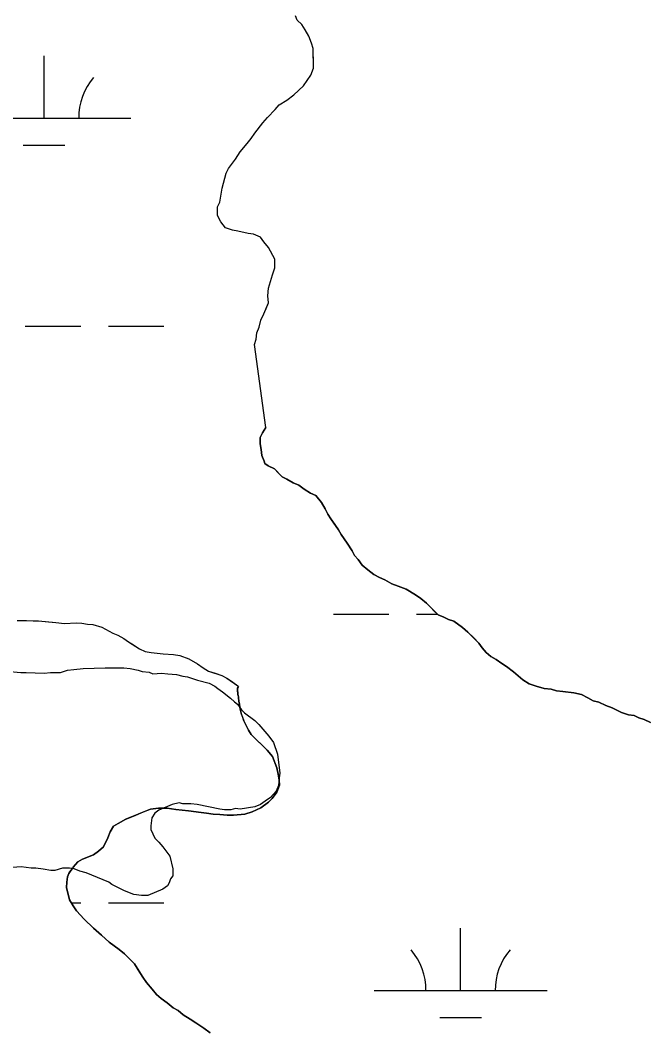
# Model space of a CAD drawing. Extents: x 3161564 to 3199464, y 849354 to 874788.
# Drawn here: x 3186176 to 3186539, y 857312 to 857894 of the extents above; entities that cross this region are included whole.
import ezdxf

# ---------------------------------------------------------------- set-up
doc = ezdxf.new("R2010")
doc.units = 0
for name, color, linetype in [('V-SITE-VEGE', 7, 'Continuous'), ('V-TOPO-SHOR', 7, 'Continuous'), ('V-WETL-SWMP', 7, 'Continuous')]:
    doc.layers.add(name, color=color, linetype=linetype)

msp = doc.modelspace()

# ---------------------------------------------------------------- linework, layer by layer
at = {"layer": 'V-SITE-VEGE'}
for points in [[(3186539.97, 857488.59), (3186536.36, 857490.39), (3186533.19, 857491.28), (3186530.48, 857492.64), (3186527.31, 857493.08), (3186523.25, 857494.43), (3186517.82, 857497.13), (3186514.2, 857498.48), (3186510.13, 857500.28), (3186506.97, 857501.17), (3186503.8, 857502.97), (3186500.19, 857504.77), (3186495.67, 857505.67), (3186489.34, 857506.56), (3186485.72, 857507), (3186482.56, 857507.9), (3186478.5, 857508.34), (3186473.98, 857509.69), (3186469.91, 857511.04), (3186466.29, 857513.29), (3186463.58, 857515.54), (3186460.86, 857517.8), (3186456.79, 857520.95), (3186454.07, 857522.75), (3186450.9, 857525.01), (3186447.74, 857526.81), (3186445.02, 857529.06), (3186442.76, 857531.77), (3186440.95, 857534.47), (3186434.61, 857540.78), (3186431.44, 857543.49), (3186426.47, 857547.09), (3186423.3, 857547.99), (3186420.59, 857549.34), (3186417.42, 857550.69), (3186410.63, 857557.45), (3186407.47, 857560.16), (3186404.3, 857562.41), (3186398.87, 857565.56), (3186394.35, 857567.36), (3186390.73, 857568.71), (3186386.66, 857570.96), (3186383.5, 857572.31), (3186380.33, 857574.11), (3186376.71, 857576.81), (3186373.55, 857579.51), (3186371.28, 857582.67), (3186369.02, 857584.93), (3186367.66, 857587.63), (3186364.94, 857592.15), (3186361.31, 857597.11), (3186359.95, 857599.82), (3186355.42, 857606.13), (3186353.61, 857608.84), (3186352.25, 857612), (3186349.99, 857615.61), (3186346.81, 857619.67), (3186343.65, 857621.02), (3186340.03, 857623.27), (3186336.86, 857625.52), (3186333.7, 857626.87), (3186330.08, 857629.12), (3186327.37, 857630.47), (3186325.1, 857632.72), (3186322.84, 857634.98), (3186319.22, 857636.78), (3186317.41, 857638.13), (3186316.96, 857639.49), (3186315.6, 857642.65), (3186315.14, 857646.26), (3186314.68, 857649.42), (3186314.67, 857653.03), (3186316.02, 857655.75), (3186317.83, 857658.91), (3186311.4, 857706.79), (3186312.3, 857709.95), (3186312.75, 857713.57), (3186314.1, 857716.73), (3186314.99, 857720.8), (3186316.79, 857724.41), (3186319.49, 857730.75), (3186319.03, 857734.81), (3186319.47, 857739.33), (3186321.72, 857747.01), (3186323.06, 857751.08), (3186323.05, 857756.05), (3186319.43, 857762.82), (3186316.71, 857765.98), (3186314.9, 857768.68), (3186310.83, 857770.48), (3186307.67, 857770.93), (3186301.79, 857772.27), (3186298.63, 857772.72), (3186294.56, 857774.06), (3186291.84, 857777.67), (3186290.02, 857781.28), (3186290.02, 857786.25), (3186291.37, 857788.97), (3186292.7, 857797.1), (3186294.95, 857805.69), (3186296.3, 857808.4), (3186300.35, 857813.83), (3186303.06, 857817.9), (3186307.11, 857822.88), (3186309.36, 857825.59), (3186311.62, 857828.76), (3186316.12, 857834.64), (3186318.83, 857837.81), (3186323.33, 857842.34), (3186325.59, 857845.05), (3186330.1, 857847.77), (3186334.16, 857850.94), (3186339.68, 857856), (3186343.8, 857862.18), (3186345.33, 857866.29), (3186345.32, 857877.57), (3186344.29, 857880.65), (3186342.74, 857884.75), (3186340.69, 857888.34), (3186338.63, 857891.41), (3186336.06, 857893.97), (3186335.03, 857896.53)], [(3186168.26, 857518.33), (3186176.4, 857517.45), (3186179.56, 857517.45), (3186189.95, 857517.02), (3186193.56, 857517.48), (3186199.43, 857517.49), (3186203.5, 857518.86), (3186207.11, 857519.32), (3186212.53, 857519.78), (3186225.18, 857520.26), (3186236.02, 857520.28), (3186239.64, 857519.83), (3186244.16, 857518.94), (3186246.42, 857518.04), (3186250.48, 857517.6), (3186252.74, 857516.7), (3186257.71, 857517.16), (3186261.33, 857516.71), (3186266.3, 857516.27), (3186269.91, 857515.38), (3186272.62, 857514.93), (3186278.5, 857513.13), (3186285.28, 857511.34), (3186288.45, 857509.54), (3186290.26, 857508.19), (3186292.97, 857506.38), (3186297.49, 857502.78), (3186299.76, 857500.53), (3186301.57, 857499.17), (3186303.83, 857496.02), (3186305.65, 857494.21), (3186311.53, 857489.71), (3186313.79, 857487.45), (3186317.41, 857483.39), (3186319.67, 857480.69), (3186322.39, 857477.08), (3186324.66, 857470.31), (3186326.04, 857459.47), (3186325.6, 857456.75), (3186325.15, 857452.24), (3186323.8, 857449.07), (3186320.65, 857445.45), (3186317.49, 857443.19), (3186314.78, 857441.38), (3186311.62, 857440.01), (3186303.04, 857438.64), (3186300.33, 857439.09), (3186297.62, 857438.18), (3186294.01, 857438.17), (3186291.3, 857438.62), (3186278.19, 857441.3), (3186274.58, 857441.75), (3186270.06, 857441.74), (3186267.8, 857442.19), (3186263.74, 857441.27), (3186256.06, 857438.1), (3186253.81, 857436.29), (3186252, 857433.57), (3186251.56, 857429.05), (3186251.57, 857426.8), (3186253.83, 857421.83), (3186256.1, 857419.58), (3186258.36, 857416.87), (3186260.17, 857414.61), (3186262.44, 857411.46), (3186264.26, 857404.23), (3186264.27, 857400.17), (3186262.92, 857398.36), (3186262.02, 857396.1), (3186261.12, 857394.29), (3186258.41, 857392.47), (3186249.83, 857388.84), (3186246.22, 857388.84), (3186241.7, 857389.28), (3186236.28, 857391.53), (3186229.04, 857395.13), (3186227.23, 857396.48), (3186214.12, 857401.87), (3186210.5, 857402.77), (3186207.34, 857404.12), (3186204.63, 857404.57), (3186200.56, 857404.56), (3186196.05, 857403.19), (3186193.79, 857403.19), (3186189.27, 857404.08), (3186185.2, 857404.53), (3186182.49, 857404.52), (3186176.62, 857405.41), (3186171.65, 857404.95)]]:
    msp.add_lwpolyline(points, dxfattribs=at)
at = {"layer": 'V-TOPO-SHOR'}
msp.add_line((3186339.71, 857856.02), (3186339.68, 857856), dxfattribs=at)
for points in [[(3186339.71, 857856.02), (3186343.8, 857862.18), (3186345.33, 857866.29), (3186345.33, 857871.42), (3186345.32, 857874.49), (3186345.32, 857877.57), (3186344.29, 857880.65), (3186342.74, 857884.75), (3186340.69, 857888.34), (3186338.63, 857891.41), (3186336.06, 857893.97), (3186335.03, 857896.53)], [(3186317.83, 857658.91), (3186311.4, 857706.79), (3186312.3, 857709.95), (3186312.75, 857713.57), (3186314.1, 857716.73), (3186314.99, 857720.8), (3186316.79, 857724.41), (3186318.14, 857727.58), (3186319.49, 857730.75), (3186319.03, 857734.81), (3186319.47, 857739.33), (3186321.72, 857747.01), (3186323.06, 857751.08), (3186323.05, 857756.05), (3186319.43, 857762.82), (3186316.71, 857765.98), (3186314.9, 857768.68), (3186310.83, 857770.48), (3186307.67, 857770.93), (3186301.79, 857772.27), (3186298.63, 857772.72), (3186294.56, 857774.06), (3186291.84, 857777.67), (3186290.02, 857781.28), (3186290.02, 857786.25), (3186291.37, 857788.97), (3186292.7, 857797.1), (3186294.95, 857805.69), (3186296.3, 857808.4), (3186300.35, 857813.83), (3186303.06, 857817.9), (3186307.11, 857822.88), (3186309.36, 857825.59), (3186311.62, 857828.76), (3186316.12, 857834.64), (3186318.83, 857837.81), (3186323.33, 857842.34), (3186325.59, 857845.05), (3186330.1, 857847.77), (3186334.16, 857850.94), (3186339.68, 857856)], [(3186317.83, 857658.91), (3186316.02, 857655.75), (3186314.67, 857653.03), (3186314.68, 857649.42), (3186315.14, 857646.26), (3186315.6, 857642.65), (3186316.96, 857639.49), (3186317.41, 857638.13), (3186319.22, 857636.78), (3186322.84, 857634.98), (3186325.1, 857632.73), (3186327.37, 857630.47), (3186330.08, 857629.12), (3186333.7, 857626.87), (3186336.86, 857625.52), (3186340.03, 857623.27), (3186343.65, 857621.02), (3186346.81, 857619.67), (3186349.99, 857615.61), (3186352.25, 857612), (3186353.61, 857608.84), (3186355.42, 857606.13), (3186357.69, 857602.97), (3186359.95, 857599.82), (3186361.31, 857597.11), (3186364.94, 857592.15), (3186367.66, 857587.63), (3186369.02, 857584.93), (3186371.28, 857582.67), (3186373.55, 857579.51), (3186376.71, 857576.81), (3186380.33, 857574.11), (3186383.5, 857572.31), (3186386.66, 857570.96), (3186390.73, 857568.71), (3186394.35, 857567.36), (3186398.87, 857565.56), (3186404.3, 857562.41), (3186407.47, 857560.16), (3186410.63, 857557.45), (3186412.9, 857555.2), (3186415.16, 857552.94), (3186417.42, 857550.69), (3186420.59, 857549.34), (3186423.3, 857547.99), (3186426.47, 857547.09), (3186431.44, 857543.49), (3186434.61, 857540.78), (3186437.78, 857537.63), (3186440.95, 857534.47), (3186442.76, 857531.77), (3186445.02, 857529.06), (3186447.74, 857526.81), (3186450.9, 857525.01), (3186454.07, 857522.75), (3186456.79, 857520.95), (3186460.86, 857517.8), (3186463.57, 857515.54), (3186466.29, 857513.29), (3186469.91, 857511.04), (3186473.98, 857509.69), (3186478.5, 857508.34), (3186482.56, 857507.9), (3186485.72, 857507), (3186489.34, 857506.56), (3186495.67, 857505.67), (3186500.19, 857504.77), (3186503.8, 857502.97), (3186506.97, 857501.17), (3186510.13, 857500.28), (3186514.2, 857498.48), (3186517.82, 857497.13), (3186520.53, 857495.78), (3186523.25, 857494.43), (3186527.31, 857493.08), (3186530.48, 857492.64), (3186533.19, 857491.29), (3186536.36, 857490.39), (3186539.97, 857488.59)], [(3186174.27, 857547.57), (3186179.77, 857547.58), (3186183.5, 857547.37), (3186186.58, 857547.38), (3186192.51, 857546.73), (3186196.68, 857546.3), (3186201.73, 857545.87), (3186208.33, 857546.1), (3186211.62, 857545.89), (3186214.92, 857545.46), (3186217.99, 857545.24), (3186223.27, 857543.71), (3186229.64, 857540.21), (3186232.5, 857539.12), (3186236.02, 857537.15), (3186238.66, 857535.18), (3186241.52, 857533.43), (3186245.04, 857531.24), (3186248.33, 857529.71), (3186251.63, 857529.05), (3186258.66, 857528.19), (3186264.59, 857527.98), (3186268.33, 857527.33), (3186273.39, 857525.36), (3186278.44, 857522.52), (3186281.74, 857520.11), (3186284.82, 857518.36), (3186284.82, 857518.36), (3186288.56, 857517.04), (3186292.52, 857515.73), (3186295.37, 857514.2), (3186298.01, 857512.45), (3186301.75, 857509.82), (3186302.19, 857509.38)], [(3186302.13, 857503.23), (3186301.91, 857504.32), (3186301.69, 857504.54), (3186301.46, 857507.84), (3186301.46, 857508.5), (3186302.19, 857509.38)], [(3186285.82, 857309.45), (3186282.08, 857312.3), (3186277.46, 857315.37), (3186274.16, 857317.34), (3186270.2, 857319.97), (3186267.34, 857322.38), (3186264.48, 857323.91), (3186260.96, 857326.76), (3186257.44, 857329.39), (3186254.8, 857331.58), (3186252.38, 857334.65), (3186249.08, 857338.59), (3186246.87, 857341.67), (3186244.23, 857345.83), (3186242.03, 857349.34), (3186238.94, 857352.41), (3186236.3, 857355.04), (3186233.22, 857357.68), (3186227.5, 857361.84), (3186223.1, 857366), (3186218.48, 857369.95), (3186212.98, 857375.21), (3186208.58, 857380.03), (3186206.59, 857382.88), (3186204.61, 857386.39), (3186202.84, 857393.42), (3186203.05, 857396.5), (3186203.49, 857399.57), (3186204.14, 857401.55), (3186204.8, 857402.43), (3186206.33, 857404.41), (3186206.77, 857405.07), (3186209.4, 857408.15), (3186212.03, 857409.69), (3186218.4, 857412.34), (3186221.25, 857414.32), (3186224.1, 857416.96), (3186226.73, 857422.02), (3186228.04, 857425.54), (3186230.01, 857428.84), (3186232.64, 857430.38), (3186237.03, 857432.81), (3186241.42, 857434.57), (3186247.35, 857437), (3186251.3, 857438.54), (3186255.91, 857439.21), (3186260.96, 857439.22), (3186266.01, 857438.35), (3186273.26, 857437.71), (3186280.52, 857436.63), (3186283.59, 857436.41), (3186287.54, 857435.76), (3186291.28, 857435.55), (3186295.67, 857435.12), (3186299.19, 857435.12), (3186305.78, 857435.8), (3186309.95, 857437.12), (3186315, 857439.33), (3186319.38, 857442.63), (3186321.58, 857444.83), (3186324.2, 857448.35), (3186325.73, 857452.53), (3186325.51, 857455.61), (3186325.06, 857458.9), (3186324.18, 857462.41), (3186321.75, 857469), (3186318.67, 857472.73), (3186316.46, 857474.92), (3186312.72, 857478.43), (3186311.18, 857479.96), (3186310.08, 857481.06), (3186309.42, 857481.71), (3186307.88, 857484.13), (3186305.23, 857489.61), (3186304.35, 857492.03), (3186303.91, 857493.35), (3186303.02, 857496.42), (3186302.58, 857500.37), (3186302.35, 857500.59), (3186302.13, 857503.23)]]:
    msp.add_lwpolyline(points, dxfattribs=at)
at = {"layer": 'V-WETL-SWMP'}
for p, q in [((3186338.63, 857891.41), (3186336.06, 857893.97)), ((3186340.69, 857888.34), (3186338.63, 857891.41)), ((3186342.74, 857884.75), (3186340.69, 857888.34)), ((3186344.29, 857880.65), (3186342.74, 857884.75)), ((3186345.32, 857877.57), (3186344.29, 857880.65)), ((3186345.33, 857866.29), (3186345.32, 857877.57)), ((3186189.89, 857837.36), (3186189.89, 857873.36)), ((3186343.8, 857862.18), (3186345.33, 857866.29)), ((3186339.71, 857856.02), (3186343.8, 857862.18)), ((3186334.16, 857850.94), (3186339.71, 857856.02)), ((3186325.59, 857845.05), (3186330.1, 857847.77)), ((3186330.1, 857847.77), (3186334.16, 857850.94)), ((3186318.83, 857837.81), (3186323.33, 857842.34)), ((3186323.33, 857842.34), (3186325.59, 857845.05)), ((3186139.89, 857837.36), (3186239.89, 857837.36)), ((3186316.12, 857834.64), (3186318.83, 857837.81)), ((3186311.62, 857828.76), (3186316.12, 857834.64)), ((3186307.11, 857822.88), (3186309.36, 857825.59)), ((3186309.36, 857825.59), (3186311.62, 857828.76)), ((3186177.89, 857821.93), (3186201.89, 857821.93)), ((3186300.35, 857813.83), (3186303.05, 857817.9)), ((3186303.05, 857817.9), (3186307.11, 857822.88)), ((3186296.3, 857808.4), (3186300.35, 857813.83)), ((3186294.95, 857805.69), (3186296.3, 857808.4)), ((3186292.71, 857797.1), (3186294.95, 857805.69)), ((3186291.37, 857788.97), (3186292.71, 857797.1)), ((3186290.02, 857786.25), (3186291.37, 857788.97)), ((3186290.02, 857781.28), (3186290.02, 857786.25)), ((3186291.84, 857777.67), (3186290.02, 857781.28)), ((3186294.56, 857774.06), (3186291.84, 857777.67)), ((3186298.63, 857772.72), (3186294.56, 857774.06)), ((3186301.79, 857772.27), (3186298.63, 857772.72)), ((3186307.66, 857770.93), (3186301.79, 857772.27)), ((3186310.83, 857770.48), (3186307.66, 857770.93)), ((3186314.9, 857768.68), (3186310.83, 857770.48)), ((3186316.71, 857765.98), (3186314.9, 857768.68)), ((3186319.43, 857762.82), (3186316.71, 857765.98)), ((3186323.05, 857756.05), (3186319.43, 857762.82)), ((3186323.06, 857751.08), (3186323.05, 857756.05)), ((3186321.72, 857747.01), (3186323.06, 857751.08)), ((3186319.47, 857739.33), (3186321.72, 857747.01)), ((3186319.03, 857734.81), (3186319.47, 857739.33)), ((3186316.79, 857724.42), (3186319.49, 857730.75)), ((3186319.49, 857730.75), (3186319.03, 857734.81)), ((3186314.1, 857716.73), (3186314.99, 857720.8)), ((3186314.99, 857720.8), (3186316.79, 857724.42)), ((3186179.05, 857717.29), (3186211.05, 857717.29)), ((3186227.05, 857717.29), (3186259.05, 857717.29)), ((3186312.3, 857709.95), (3186312.75, 857713.57)), ((3186312.75, 857713.57), (3186314.1, 857716.73)), ((3186311.41, 857706.79), (3186312.3, 857709.95)), ((3186317.82, 857658.91), (3186311.41, 857706.79)), ((3186314.67, 857653.03), (3186316.02, 857655.75)), ((3186316.02, 857655.75), (3186317.82, 857658.91)), ((3186314.68, 857649.42), (3186314.67, 857653.03)), ((3186315.14, 857646.26), (3186314.68, 857649.42)), ((3186315.6, 857642.65), (3186315.14, 857646.26)), ((3186316.96, 857639.49), (3186315.6, 857642.65)), ((3186317.41, 857638.13), (3186316.96, 857639.49)), ((3186319.22, 857636.78), (3186317.41, 857638.13)), ((3186322.84, 857634.98), (3186319.22, 857636.78)), ((3186327.37, 857630.47), (3186322.84, 857634.98)), ((3186330.08, 857629.12), (3186327.37, 857630.47)), ((3186333.7, 857626.87), (3186330.08, 857629.12)), ((3186336.86, 857625.52), (3186333.7, 857626.87)), ((3186340.03, 857623.27), (3186336.86, 857625.52)), ((3186343.65, 857621.02), (3186340.03, 857623.27)), ((3186346.81, 857619.67), (3186343.65, 857621.02)), ((3186349.98, 857615.61), (3186346.81, 857619.67)), ((3186352.25, 857612), (3186349.98, 857615.61)), ((3186353.61, 857608.84), (3186352.25, 857612)), ((3186355.42, 857606.13), (3186353.61, 857608.84)), ((3186359.95, 857599.82), (3186355.42, 857606.13)), ((3186361.31, 857597.11), (3186359.95, 857599.82)), ((3186364.94, 857592.15), (3186361.31, 857597.11)), ((3186367.66, 857587.63), (3186364.94, 857592.15)), ((3186369.02, 857584.93), (3186367.66, 857587.63)), ((3186371.28, 857582.67), (3186369.02, 857584.93)), ((3186373.55, 857579.51), (3186371.28, 857582.67)), ((3186376.71, 857576.81), (3186373.55, 857579.51)), ((3186380.33, 857574.11), (3186376.71, 857576.81)), ((3186383.5, 857572.31), (3186380.33, 857574.11)), ((3186386.66, 857570.96), (3186383.5, 857572.31)), ((3186390.73, 857568.71), (3186386.66, 857570.96)), ((3186394.35, 857567.36), (3186390.73, 857568.71)), ((3186398.87, 857565.56), (3186394.35, 857567.36)), ((3186404.3, 857562.41), (3186398.87, 857565.56)), ((3186407.47, 857560.16), (3186404.3, 857562.41)), ((3186410.63, 857557.45), (3186407.47, 857560.16)), ((3186417.42, 857550.69), (3186410.63, 857557.45)), ((3186356.96, 857551.12), (3186388.96, 857551.12)), ((3186404.96, 857551.12), (3186416.99, 857551.12)), ((3186420.59, 857549.34), (3186417.42, 857550.69)), ((3186174.27, 857547.57), (3186179.77, 857547.58)), ((3186179.77, 857547.58), (3186183.5, 857547.37)), ((3186183.5, 857547.37), (3186186.58, 857547.38)), ((3186186.58, 857547.38), (3186196.68, 857546.3)), ((3186196.68, 857546.3), (3186201.73, 857545.87)), ((3186201.73, 857545.87), (3186208.32, 857546.1)), ((3186208.32, 857546.1), (3186211.62, 857545.89)), ((3186211.62, 857545.89), (3186214.92, 857545.46)), ((3186214.92, 857545.46), (3186217.99, 857545.24)), ((3186217.99, 857545.24), (3186223.27, 857543.71)), ((3186423.3, 857547.99), (3186420.59, 857549.34)), ((3186426.47, 857547.09), (3186423.3, 857547.99)), ((3186431.44, 857543.49), (3186426.47, 857547.09)), ((3186223.27, 857543.71), (3186229.64, 857540.21)), ((3186229.64, 857540.21), (3186232.5, 857539.12)), ((3186232.5, 857539.12), (3186236.02, 857537.15)), ((3186434.61, 857540.78), (3186431.44, 857543.49)), ((3186440.95, 857534.47), (3186434.61, 857540.78)), ((3186236.02, 857537.15), (3186238.66, 857535.18)), ((3186238.66, 857535.18), (3186245.04, 857531.24)), ((3186442.76, 857531.77), (3186440.95, 857534.47)), ((3186245.04, 857531.24), (3186248.33, 857529.71)), ((3186248.33, 857529.71), (3186251.63, 857529.05)), ((3186251.63, 857529.05), (3186258.66, 857528.19)), ((3186258.66, 857528.19), (3186264.59, 857527.98)), ((3186264.59, 857527.98), (3186268.33, 857527.33)), ((3186268.33, 857527.33), (3186273.39, 857525.36)), ((3186445.02, 857529.06), (3186442.76, 857531.77)), ((3186447.74, 857526.81), (3186445.02, 857529.06)), ((3186450.9, 857525.01), (3186447.74, 857526.81)), ((3186273.39, 857525.36), (3186278.44, 857522.52)), ((3186278.44, 857522.52), (3186281.74, 857520.11)), ((3186454.07, 857522.75), (3186450.9, 857525.01)), ((3186456.79, 857520.95), (3186454.07, 857522.75)), ((3186281.74, 857520.11), (3186284.82, 857518.36)), ((3186284.82, 857518.36), (3186292.52, 857515.73)), ((3186292.52, 857515.73), (3186295.37, 857514.2)), ((3186460.86, 857517.8), (3186456.79, 857520.95)), ((3186466.29, 857513.29), (3186460.86, 857517.8)), ((3186295.37, 857514.2), (3186301.75, 857509.82)), ((3186302.19, 857509.38), (3186301.46, 857508.5)), ((3186301.75, 857509.82), (3186302.19, 857509.38)), ((3186469.91, 857511.04), (3186466.29, 857513.29)), ((3186473.97, 857509.69), (3186469.91, 857511.04)), ((3186478.49, 857508.34), (3186473.97, 857509.69)), ((3186301.46, 857508.5), (3186301.69, 857504.54)), ((3186301.69, 857504.54), (3186301.91, 857504.32)), ((3186301.91, 857504.32), (3186302.13, 857503.23)), ((3186482.56, 857507.9), (3186478.49, 857508.34)), ((3186485.72, 857507), (3186482.56, 857507.9)), ((3186489.34, 857506.56), (3186485.72, 857507)), ((3186495.67, 857505.67), (3186489.34, 857506.56)), ((3186500.19, 857504.77), (3186495.67, 857505.67)), ((3186503.8, 857502.97), (3186500.19, 857504.77)), ((3186302.13, 857503.23), (3186302.35, 857500.59)), ((3186302.35, 857500.59), (3186302.58, 857500.37)), ((3186302.58, 857500.37), (3186303.02, 857496.42)), ((3186506.97, 857501.17), (3186503.8, 857502.97)), ((3186510.13, 857500.28), (3186506.97, 857501.17)), ((3186514.2, 857498.48), (3186510.13, 857500.28)), ((3186517.82, 857497.13), (3186514.2, 857498.48)), ((3186303.02, 857496.42), (3186303.91, 857493.35)), ((3186303.91, 857493.35), (3186305.23, 857489.61)), ((3186523.25, 857494.43), (3186517.82, 857497.13)), ((3186527.31, 857493.08), (3186523.25, 857494.43)), ((3186530.48, 857492.64), (3186527.31, 857493.08)), ((3186533.19, 857491.29), (3186530.48, 857492.64)), ((3186305.23, 857489.61), (3186307.88, 857484.13)), ((3186536.35, 857490.39), (3186533.19, 857491.29)), ((3186539.97, 857488.59), (3186536.35, 857490.39)), ((3186307.88, 857484.13), (3186309.42, 857481.71)), ((3186309.42, 857481.71), (3186318.67, 857472.73)), ((3186318.67, 857472.73), (3186321.75, 857469)), ((3186321.75, 857469), (3186324.18, 857462.41)), ((3186324.18, 857462.41), (3186325.06, 857458.9)), ((3186325.06, 857458.9), (3186325.51, 857455.61)), ((3186325.73, 857452.53), (3186324.2, 857448.35)), ((3186325.51, 857455.61), (3186325.73, 857452.53)), ((3186324.2, 857448.35), (3186321.58, 857444.83)), ((3186319.38, 857442.63), (3186315, 857439.33)), ((3186321.58, 857444.83), (3186319.38, 857442.63)), ((3186251.3, 857438.55), (3186237.03, 857432.81)), ((3186255.91, 857439.21), (3186251.3, 857438.55)), ((3186260.96, 857439.22), (3186255.91, 857439.21)), ((3186266.01, 857438.35), (3186260.96, 857439.22)), ((3186273.26, 857437.71), (3186266.01, 857438.35)), ((3186280.51, 857436.63), (3186273.26, 857437.71)), ((3186283.59, 857436.41), (3186280.51, 857436.63)), ((3186287.54, 857435.76), (3186283.59, 857436.41)), ((3186291.28, 857435.55), (3186287.54, 857435.76)), ((3186295.67, 857435.12), (3186291.28, 857435.55)), ((3186299.19, 857435.13), (3186295.67, 857435.12)), ((3186305.78, 857435.8), (3186299.19, 857435.13)), ((3186309.95, 857437.12), (3186305.78, 857435.8)), ((3186315, 857439.33), (3186309.95, 857437.12)), ((3186230.01, 857428.84), (3186228.04, 857425.54)), ((3186237.03, 857432.81), (3186230.01, 857428.84)), ((3186226.73, 857422.02), (3186224.1, 857416.96)), ((3186228.04, 857425.54), (3186226.73, 857422.02)), ((3186224.1, 857416.96), (3186221.25, 857414.32)), ((3186218.4, 857412.34), (3186212.03, 857409.69)), ((3186221.25, 857414.32), (3186218.4, 857412.34)), ((3186206.77, 857405.07), (3186204.14, 857401.55)), ((3186209.4, 857408.15), (3186206.77, 857405.07)), ((3186212.03, 857409.69), (3186209.4, 857408.15)), ((3186203.49, 857399.57), (3186203.05, 857396.49)), ((3186204.14, 857401.55), (3186203.49, 857399.57)), ((3186203.05, 857396.49), (3186202.84, 857393.42)), ((3186202.84, 857393.42), (3186204.61, 857386.39)), ((3186204.61, 857386.39), (3186206.59, 857382.88)), ((3186205.61, 857384.62), (3186211.05, 857384.62)), ((3186206.59, 857382.88), (3186208.58, 857380.03)), ((3186227.05, 857384.62), (3186259.05, 857384.62)), ((3186208.58, 857380.03), (3186212.98, 857375.21)), ((3186212.98, 857375.21), (3186218.48, 857369.95)), ((3186218.48, 857369.95), (3186223.1, 857366)), ((3186430.36, 857333.88), (3186430.36, 857369.88)), ((3186223.1, 857366), (3186227.5, 857361.84)), ((3186227.5, 857361.84), (3186233.22, 857357.67)), ((3186233.22, 857357.67), (3186236.3, 857355.04)), ((3186236.3, 857355.04), (3186242.03, 857349.34)), ((3186242.03, 857349.34), (3186246.87, 857341.67)), ((3186246.87, 857341.67), (3186249.08, 857338.59)), ((3186249.08, 857338.59), (3186252.38, 857334.65)), ((3186252.38, 857334.65), (3186254.8, 857331.58)), ((3186254.8, 857331.58), (3186257.44, 857329.39)), ((3186257.44, 857329.39), (3186260.96, 857326.76)), ((3186380.36, 857333.88), (3186480.36, 857333.88)), ((3186260.96, 857326.76), (3186264.48, 857323.91)), ((3186264.48, 857323.91), (3186267.34, 857322.38)), ((3186267.34, 857322.38), (3186270.2, 857319.97)), ((3186270.2, 857319.97), (3186274.16, 857317.34)), ((3186274.16, 857317.34), (3186277.46, 857315.37)), ((3186418.36, 857318.45), (3186442.36, 857318.45)), ((3186277.46, 857315.37), (3186282.08, 857312.3)), ((3186282.08, 857312.3), (3186285.82, 857309.45))]:
    msp.add_line(p, q, dxfattribs=at)
for centre, start, end in [((3186245.14, 857837.84), 139.22818, 180.77184), ((3186375.12, 857334.35), 359.22818, 40.77184), ((3186485.61, 857334.35), 139.22818, 180.77184)]:
    msp.add_arc(centre, 35.25, start, end, dxfattribs=at)

doc.saveas('drawing.dxf')
